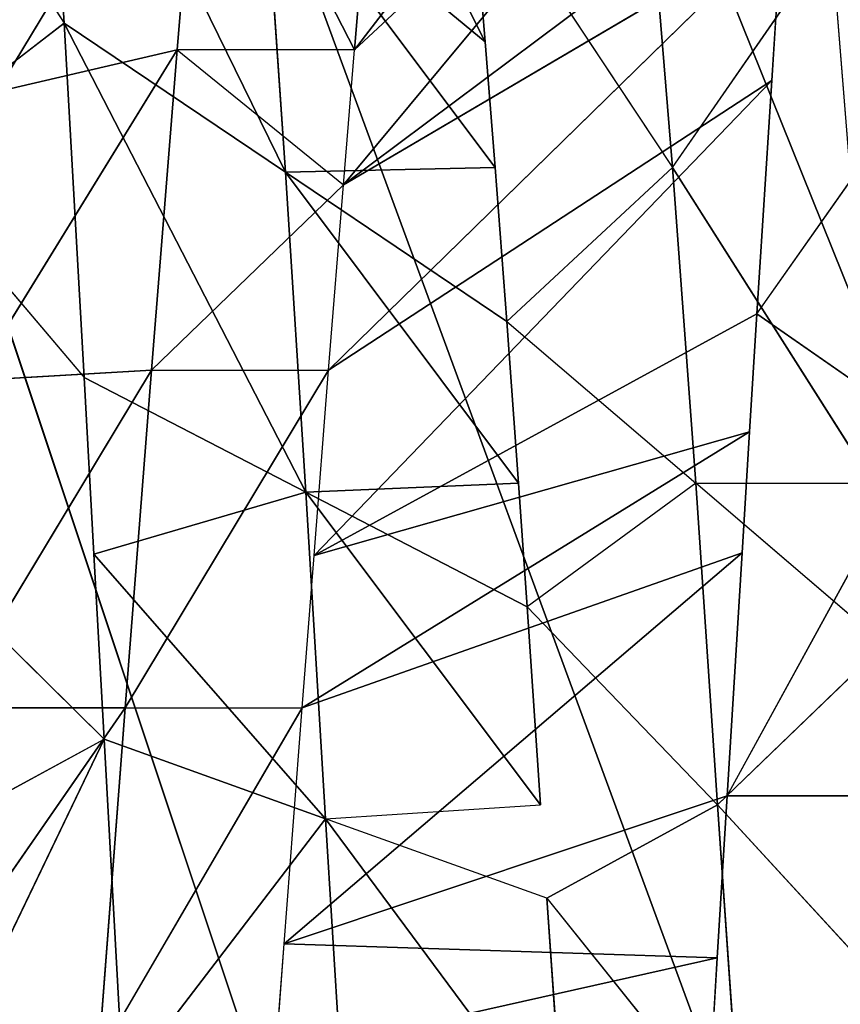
# Model space of a CAD drawing. Extents: x 0 to 40, y 0 to 81.9.
# Tile 301 of 623: x 5.523 to 5.929, y 75.153 to 75.639. Entities that reach past the tile are written whole.
import ezdxf

# ---------------------------------------------------------------- set-up
doc = ezdxf.new("R2010")
doc.units = 0
doc.header["$LTSCALE"] = 25.4
doc.layers.get('0').update_dxf_attribs({"color": 13, "linetype": 'CONTINUOUS'})

# ---------------------------------------------------------------- blocks, each defined once
blk = doc.blocks.new('ICE-TUBE-LED-S-8118_STL')
at = {"color": 0}
for p, q in [((76.10813, 16.65793, 47.72475), (75.95644, 16.56103, 47.7966)), ((75.89178, 16.64473, 47.82253), (75.78138, 16.551, 47.86079)), ((75.89178, 16.64473, 47.82253), (75.95644, 16.56103, 47.7966)), ((75.69419, 16.63376, 47.8859), (75.60281, 16.54127, 47.90759)), ((75.47646, 16.62916, 44.4537), (75.61825, 16.53086, 44.48604)), ((75.47646, 16.62916, 44.4537), (75.61825, 16.53086, 44.48604)), ((75.5565, 16.62622, 47.91682), (75.60281, 16.54127, 47.90759)), ((75.43956, 16.61969, 47.93502), (75.60281, 16.54127, 47.90759)), ((75.61825, 16.61836, 44.48604), (75.61825, 16.53086, 44.48604)), ((75.61825, 16.61836, 44.48604), (75.785, 16.51784, 44.54253)), ((75.61825, 16.61836, 44.48604), (75.61825, 16.53086, 44.48604)), ((75.61825, 16.61836, 44.48604), (75.785, 16.51784, 44.54253)), ((75.77992, 16.60574, 44.5405), (75.785, 16.51784, 44.54253)), ((75.77992, 16.60574, 44.5405), (75.785, 16.51784, 44.54253)), ((75.77992, 16.60574, 44.5405), (75.94318, 16.50511, 44.61667)), ((75.77992, 16.60574, 44.5405), (75.94318, 16.50511, 44.61667)), ((75.92252, 16.59429, 44.60575), (75.94318, 16.50511, 44.61667)), ((75.92252, 16.59429, 44.60575), (75.94318, 16.50511, 44.61667)), ((75.92252, 16.59429, 44.60575), (76.09016, 16.4929, 44.70655)), ((75.92252, 16.59429, 44.60575), (76.09016, 16.4929, 44.70655)), ((76.12785, 16.5717, 47.7142), (75.88279, 16.45166, 47.62206)), ((76.12785, 16.5717, 47.7142), (75.88279, 16.45166, 47.62206)), ((75.95644, 16.56103, 47.7966), (76.12785, 16.5717, 47.7142)), ((75.95644, 16.56103, 47.7966), (76.12785, 16.5717, 47.7142)), ((75.72474, 16.44162, 47.68002), (75.95644, 16.56103, 47.7966)), ((75.72474, 16.44162, 47.68002), (75.95644, 16.56103, 47.7966)), ((75.78138, 16.551, 47.86079), (75.95644, 16.56103, 47.7966)), ((75.78138, 16.551, 47.86079), (75.95644, 16.56103, 47.7966)), ((75.88279, 16.45166, 47.62206), (75.95644, 16.56103, 47.7966)), ((75.88279, 16.45166, 47.62206), (75.95644, 16.56103, 47.7966)), ((75.6942, 16.54626, 47.8859), (75.78138, 16.551, 47.86079)), ((75.78138, 16.551, 47.86079), (75.72474, 16.44162, 47.68002)), ((75.78138, 16.551, 47.86079), (75.72474, 16.44162, 47.68002)), ((75.61825, 16.53086, 44.48604), (75.44597, 16.54395, 44.44852)), ((75.61825, 16.53086, 44.48604), (75.44597, 16.54395, 44.44852)), ((75.44597, 16.54395, 44.44852), (75.61825, 16.44336, 44.48604)), ((75.6942, 16.54626, 47.8859), (75.56351, 16.4319, 47.72226)), ((75.6942, 16.54626, 47.8859), (75.56351, 16.4319, 47.72226)), ((75.60281, 16.54127, 47.90759), (75.6942, 16.54626, 47.8859)), ((75.6942, 16.54626, 47.8859), (75.72474, 16.44162, 47.68002)), ((75.6942, 16.54626, 47.8859), (75.72474, 16.44162, 47.68002)), ((75.43279, 16.53181, 47.93585), (75.60281, 16.54127, 47.90759)), ((75.43279, 16.53181, 47.93585), (75.60281, 16.54127, 47.90759)), ((75.56351, 16.4319, 47.72226), (75.60281, 16.54127, 47.90759)), ((75.56351, 16.4319, 47.72226), (75.60281, 16.54127, 47.90759)), ((75.56351, 16.4319, 47.72226), (75.43279, 16.53181, 47.93585)), ((75.56351, 16.4319, 47.72226), (75.43279, 16.53181, 47.93585)), ((75.61825, 16.53086, 44.48604), (75.785, 16.43034, 44.54253)), ((75.61825, 16.53086, 44.48604), (75.61825, 16.44336, 44.48604)), ((75.785, 16.51784, 44.54253), (75.785, 16.43034, 44.54253)), ((75.94318, 16.50511, 44.61667), (75.785, 16.51784, 44.54253)), ((75.94318, 16.50511, 44.61667), (75.785, 16.51784, 44.54253)), ((75.785, 16.51784, 44.54253), (75.8765, 16.42302, 44.58279)), ((75.94318, 16.50511, 44.61667), (75.8765, 16.42302, 44.58279)), ((75.94318, 16.50511, 44.61667), (76.09016, 16.4929, 44.70655)), ((75.94318, 16.41761, 44.61667), (75.94318, 16.50511, 44.61667)), ((75.94318, 16.50511, 44.61667), (76.09016, 16.4929, 44.70655)), ((76.18649, 16.4735, 47.45708), (75.94724, 16.35295, 47.38113)), ((76.18649, 16.4735, 47.45708), (75.94724, 16.35295, 47.38113)), ((76.03754, 16.46232, 47.54766), (75.88279, 16.45166, 47.62206)), ((76.03754, 16.46232, 47.54766), (75.88279, 16.45166, 47.62206)), ((76.03754, 16.46232, 47.54766), (75.88514, 16.34804, 47.41304)), ((76.03754, 16.46232, 47.54766), (75.88514, 16.34804, 47.41304)), ((76.03754, 16.46232, 47.54766), (75.94724, 16.35295, 47.38113)), ((76.03754, 16.46232, 47.54766), (75.94724, 16.35295, 47.38113)), ((75.49484, 16.23836, 44.07268), (75.44597, 16.45645, 44.44852)), ((75.44597, 16.45645, 44.44852), (75.50171, 16.45226, 44.45846)), ((75.49484, 16.23836, 44.07268), (75.44597, 16.45645, 44.44852)), ((75.50171, 16.45226, 44.45846), (75.49484, 16.23836, 44.07268)), ((75.50171, 16.45226, 44.45846), (75.49484, 16.23836, 44.07268)), ((75.6949, 16.22614, 44.11429), (75.50171, 16.45226, 44.45846)), ((75.50171, 16.45226, 44.45846), (75.61825, 16.44336, 44.48604)), ((75.6949, 16.22614, 44.11429), (75.50171, 16.45226, 44.45846)), ((75.57487, 16.23351, 44.0867), (75.50171, 16.45226, 44.45846)), ((75.57487, 16.23351, 44.0867), (75.50171, 16.45226, 44.45846)), ((75.88279, 16.45166, 47.62206), (75.72474, 16.44162, 47.68002)), ((75.88279, 16.45166, 47.62206), (75.72474, 16.44162, 47.68002)), ((75.72917, 16.33649, 47.47871), (75.88279, 16.45166, 47.62206)), ((75.72917, 16.33649, 47.47871), (75.88279, 16.45166, 47.62206)), ((75.80914, 16.34228, 47.44752), (75.88279, 16.45166, 47.62206)), ((75.80914, 16.34228, 47.44752), (75.88279, 16.45166, 47.62206)), ((75.88279, 16.45166, 47.62206), (75.88514, 16.34804, 47.41304)), ((75.88279, 16.45166, 47.62206), (75.88514, 16.34804, 47.41304)), ((75.56351, 16.4319, 47.72226), (75.72474, 16.44162, 47.68002)), ((75.56351, 16.4319, 47.72226), (75.72474, 16.44162, 47.68002)), ((75.72474, 16.44162, 47.68002), (75.57041, 16.32566, 47.52642)), ((75.72474, 16.44162, 47.68002), (75.57041, 16.32566, 47.52642)), ((75.75452, 16.22244, 44.131), (75.61825, 16.44336, 44.48604)), ((75.61825, 16.44336, 44.48604), (75.69348, 16.43753, 44.50895)), ((75.75452, 16.22244, 44.131), (75.61825, 16.44336, 44.48604)), ((75.6949, 16.22614, 44.11429), (75.61825, 16.44336, 44.48604)), ((75.6949, 16.22614, 44.11429), (75.61825, 16.44336, 44.48604)), ((75.66809, 16.33225, 47.49924), (75.72474, 16.44162, 47.68002)), ((75.66809, 16.33225, 47.49924), (75.72474, 16.44162, 47.68002)), ((75.72917, 16.33649, 47.47871), (75.72474, 16.44162, 47.68002)), ((75.72917, 16.33649, 47.47871), (75.72474, 16.44162, 47.68002)), ((75.69348, 16.43753, 44.50895), (75.75452, 16.22244, 44.131)), ((75.92816, 16.21148, 44.19173), (75.69348, 16.43753, 44.50895)), ((75.69348, 16.43753, 44.50895), (75.785, 16.43034, 44.54253)), ((75.92816, 16.21148, 44.19173), (75.69348, 16.43753, 44.50895)), ((75.8129, 16.21878, 44.14938), (75.69348, 16.43753, 44.50895)), ((75.8129, 16.21878, 44.14938), (75.69348, 16.43753, 44.50895)), ((75.69348, 16.43753, 44.50895), (75.75452, 16.22244, 44.131)), ((75.56351, 16.4319, 47.72226), (75.39561, 16.42153, 47.74947)), ((75.56351, 16.4319, 47.72226), (75.39561, 16.42153, 47.74947)), ((75.56351, 16.4319, 47.72226), (75.40493, 16.31429, 47.55747)), ((75.56351, 16.4319, 47.72226), (75.40493, 16.31429, 47.55747)), ((75.52422, 16.32252, 47.53694), (75.56351, 16.4319, 47.72226)), ((75.56351, 16.4319, 47.72226), (75.57041, 16.32566, 47.52642)), ((76.00385, 16.20662, 44.22415), (75.785, 16.43034, 44.54253)), ((75.785, 16.43034, 44.54253), (75.8765, 16.42302, 44.58279)), ((76.00385, 16.20662, 44.22415), (75.785, 16.43034, 44.54253)), ((75.92816, 16.21148, 44.19173), (75.785, 16.43034, 44.54253)), ((75.92816, 16.21148, 44.19173), (75.785, 16.43034, 44.54253)), ((76.04005, 16.20427, 44.24102), (75.8765, 16.42302, 44.58279)), ((75.8765, 16.42302, 44.58279), (76.14796, 16.1972, 44.29686)), ((76.04005, 16.20427, 44.24102), (75.8765, 16.42302, 44.58279)), ((76.00385, 16.20662, 44.22415), (75.8765, 16.42302, 44.58279)), ((76.00385, 16.20662, 44.22415), (75.8765, 16.42302, 44.58279)), ((75.8765, 16.42302, 44.58279), (75.94318, 16.41761, 44.61667)), ((75.8765, 16.42302, 44.58279), (76.14796, 16.1972, 44.29686)), ((75.94318, 16.41761, 44.61667), (76.14796, 16.1972, 44.29686)), ((75.94318, 16.41761, 44.61667), (76.14796, 16.1972, 44.29686)), ((75.94318, 16.41761, 44.61667), (76.23815, 16.19119, 44.35038)), ((75.94318, 16.41761, 44.61667), (76.23815, 16.19119, 44.35038)), ((75.94318, 16.41761, 44.61667), (76.09016, 16.40541, 44.70655)), ((75.94318, 16.41761, 44.61667), (76.09016, 16.40541, 44.70655)), ((76.03593, 16.3603, 47.32922), (75.88514, 16.26054, 47.41304)), ((76.03593, 16.3603, 47.32922), (75.94724, 16.35295, 47.38113)), ((75.94724, 16.35295, 47.38113), (75.88514, 16.34804, 47.41304)), ((75.88514, 16.34804, 47.41304), (75.80914, 16.34228, 47.44752)), ((75.80914, 16.34228, 47.44752), (75.72917, 16.24899, 47.47871)), ((75.80914, 16.34228, 47.44752), (75.72917, 16.33649, 47.47871)), ((75.80914, 16.34228, 47.44752), (75.88514, 16.26054, 47.41304)), ((75.72917, 16.33649, 47.47871), (75.66809, 16.33225, 47.49924)), ((75.57041, 16.23816, 47.52642), (75.66809, 16.33225, 47.49924)), ((75.66809, 16.33225, 47.49924), (75.57041, 16.32566, 47.52642)), ((75.72917, 16.24899, 47.47871), (75.66809, 16.33225, 47.49924)), ((75.52422, 16.32252, 47.53694), (75.40493, 16.22679, 47.55747)), ((75.52422, 16.32252, 47.53694), (75.40493, 16.31429, 47.55747)), ((75.52422, 16.32252, 47.53694), (75.57041, 16.23816, 47.52642)), ((76.03593, 16.2728, 47.32922), (75.88514, 16.26054, 47.41304)), ((76.03593, 16.2728, 47.32922), (75.88514, 16.26054, 47.41304)), ((75.72917, 16.24899, 47.47871), (75.88514, 16.26054, 47.41304)), ((75.72917, 16.24899, 47.47871), (75.88514, 16.26054, 47.41304)), ((75.88514, 16.26054, 47.41304), (75.72917, 16.16149, 47.47871)), ((75.88514, 16.26054, 47.41304), (75.99826, 16.18213, 47.35222)), ((75.72917, 16.24899, 47.47871), (75.57041, 16.23816, 47.52642)), ((75.72917, 16.24899, 47.47871), (75.57041, 16.23816, 47.52642)), ((75.64961, 16.15599, 47.50491), (75.72917, 16.24899, 47.47871)), ((75.72917, 16.24899, 47.47871), (75.72917, 16.16149, 47.47871)), ((75.40493, 16.22679, 47.55747), (75.57041, 16.23816, 47.52642)), ((75.40493, 16.22679, 47.55747), (75.57041, 16.23816, 47.52642)), ((75.45354, 16.24084, 44.06677), (75.49484, 16.23836, 44.07268)), ((75.57041, 16.23816, 47.52642), (75.46723, 16.14361, 47.54793)), ((75.49484, 16.23836, 44.07268), (75.57487, 16.23351, 44.0867)), ((75.64961, 16.15599, 47.50491), (75.57041, 16.23816, 47.52642)), ((75.57487, 16.23351, 44.0867), (75.5748, 16.14601, 44.08669)), ((75.57487, 16.23351, 44.0867), (75.75452, 16.13494, 44.131)), ((75.57487, 16.23351, 44.0867), (75.6949, 16.22614, 44.11429)), ((75.6949, 16.22614, 44.11429), (75.75452, 16.22244, 44.131)), ((75.75452, 16.22244, 44.131), (75.8129, 16.21878, 44.14938)), ((75.8129, 16.21878, 44.14938), (75.75452, 16.13494, 44.131)), ((75.8129, 16.21878, 44.14938), (75.94952, 16.12261, 44.2005)), ((75.8129, 16.21878, 44.14938), (75.92816, 16.21148, 44.19173)), ((75.92816, 16.21148, 44.19173), (76.00385, 16.20662, 44.22415)), ((75.99826, 16.18213, 47.35222), (75.88514, 16.17304, 47.41304))]:
    blk.add_line(p, q, dxfattribs=at)
mesh = blk.add_polyface(dxfattribs=at)
corners = [(81.99833, 18.65613, 0), (32.39832, 18.53461, 0), (32.39832, 18.65613, 0), (33.41051, 17.76106, 0), (34.4478, 16.85461, 0), (35.42089, 15.87956, 0), (36.32527, 14.84046, 0), (37.15673, 13.74214, 0), (37.91139, 12.58971, 0), (38.58575, 11.38851, 0), (39.17668, 10.14416, 0), (39.68142, 8.86242, 0), (40.09764, 7.54925, 0), (40.42338, 6.21078, 0), (40.65715, 4.85321, 0), (40.79784, 3.48288, 0), (40.84481, 2.10613, 0), (81.99833, -14.44387, 0), (33.41051, -13.5488, 0), (32.39832, -14.44387, 0), (32.39832, -14.32234, 0), (34.4478, -12.64234, 0), (35.42089, -11.6673, 0), (36.32527, -10.6282, 0), (37.15673, -9.52987, 0), (37.91139, -8.37744, 0), (38.58575, -7.17625, 0), (39.17668, -5.93189, 0), (39.68142, -4.65015, 0), (40.09764, -3.33699, 0), (40.42338, -1.99851, 0), (40.65715, -0.64095, 0), (40.79784, 0.72939, 0)]
mesh.append_faces([[corners[k] for k in face] for face in [(0, 1, 2), (18, 19, 20)]], dxfattribs={"vtx0": -1, "color": 0})
mesh.append_faces([[corners[k] for k in face] for face in [(1, 0, 3), (3, 0, 4), (4, 0, 5), (5, 0, 6), (6, 0, 7), (7, 0, 8), (8, 0, 9), (9, 0, 10), (10, 0, 11), (11, 0, 12), (12, 0, 13), (13, 0, 14), (14, 0, 15), (15, 0, 16), (19, 18, 17)]], dxfattribs={"vtx0": -1, "vtx1": -1, "color": 0})
mesh.append_faces([[corners[k] for k in face] for face in [(16, 0, 17), (17, 18, 21), (17, 21, 22), (17, 22, 23), (17, 23, 24), (17, 24, 25), (17, 25, 26), (17, 26, 27), (17, 27, 28), (17, 28, 29), (17, 29, 30), (17, 30, 31), (17, 31, 32), (17, 32, 16)]], dxfattribs={"vtx0": -1, "vtx2": -1, "color": 0})
mesh = blk.add_polyface(dxfattribs=at)
corners = [(81.99833, -14.44387, 92), (32.39832, -14.32234, 92), (32.39832, -14.44387, 92), (33.41051, -13.5488, 92), (34.4478, -12.64234, 92), (35.42089, -11.6673, 92), (36.32527, -10.6282, 92), (37.15673, -9.52987, 92), (37.91139, -8.37744, 92), (38.58575, -7.17625, 92), (39.17668, -5.93189, 92), (39.68142, -4.65015, 92), (40.09764, -3.33699, 92), (40.42338, -1.99851, 92), (40.65715, -0.64095, 92), (40.79784, 0.72939, 92), (40.84481, 2.10613, 92), (33.41051, 17.76106, 92), (32.39832, 18.65613, 92), (32.39832, 18.53461, 92), (81.99833, 18.65613, 92), (34.4478, 16.85461, 92), (35.42089, 15.87956, 92), (36.32527, 14.84046, 92), (37.15673, 13.74214, 92), (37.91139, 12.58971, 92), (38.58575, 11.38851, 92), (39.17668, 10.14416, 92), (39.68142, 8.86242, 92), (40.09764, 7.54925, 92), (40.42338, 6.21078, 92), (40.65715, 4.85321, 92), (40.79784, 3.48288, 92)]
mesh.append_faces([[corners[k] for k in face] for face in [(0, 1, 2), (17, 18, 19)]], dxfattribs={"vtx0": -1, "color": 0})
mesh.append_faces([[corners[k] for k in face] for face in [(1, 0, 3), (3, 0, 4), (4, 0, 5), (5, 0, 6), (6, 0, 7), (7, 0, 8), (8, 0, 9), (9, 0, 10), (10, 0, 11), (11, 0, 12), (12, 0, 13), (13, 0, 14), (14, 0, 15), (15, 0, 16), (18, 17, 20), (20, 16, 0)]], dxfattribs={"vtx0": -1, "vtx1": -1, "color": 0})
mesh.append_faces([[corners[k] for k in face] for face in [(20, 17, 21), (20, 21, 22), (20, 22, 23), (20, 23, 24), (20, 24, 25), (20, 25, 26), (20, 26, 27), (20, 27, 28), (20, 28, 29), (20, 29, 30), (20, 30, 31), (20, 31, 32), (20, 32, 16)]], dxfattribs={"vtx0": -1, "vtx2": -1, "color": 0})
mesh = blk.add_polyface(dxfattribs=at)
corners = [(82.19833, -12.64387, 2), (64.19833, 16.85613, 2), (64.19833, -12.64387, 2), (82.19833, 16.85613, 2)]
mesh.append_faces([[corners[k] for k in face] for face in [(0, 1, 2), (1, 0, 3)]], dxfattribs={"vtx0": -1, "color": 0})
mesh = blk.add_polyface(dxfattribs=at)
corners = [(64.19833, 16.85613, 90), (82.19833, -12.64387, 90), (64.19833, -12.64387, 90), (82.19833, 16.85613, 90)]
mesh.append_faces([[corners[k] for k in face] for face in [(0, 1, 2), (1, 0, 3)]], dxfattribs={"vtx0": -1, "color": 0})
mesh = blk.add_polyface(dxfattribs=at)
corners = [(76.12785, 16.5717, 47.7142), (76.10813, 16.65793, 47.72475), (75.95644, 16.56103, 47.7966)]
mesh.append_faces([[corners[k] for k in face] for face in [(0, 1, 2)]], dxfattribs={"color": 0})
mesh = blk.add_polyface(dxfattribs=at)
corners = [(75.95644, 16.56103, 47.7966), (75.89178, 16.64473, 47.82253), (75.78138, 16.551, 47.86079)]
mesh.append_faces([[corners[k] for k in face] for face in [(0, 1, 2)]], dxfattribs={"color": 0})
mesh = blk.add_polyface(dxfattribs=at)
corners = [(75.69419, 16.63376, 47.8859), (75.5565, 16.62622, 47.91682), (75.60281, 16.54127, 47.90759)]
mesh.append_faces([[corners[k] for k in face] for face in [(0, 1, 2)]], dxfattribs={"color": 0})
mesh = blk.add_polyface(dxfattribs=at)
corners = [(75.61825, 16.53086, 44.48604), (75.44597, 16.54395, 44.44852), (75.47646, 16.62916, 44.4537)]
mesh.append_faces([[corners[k] for k in face] for face in [(0, 1, 2)]], dxfattribs={"color": 0})
mesh = blk.add_polyface(dxfattribs=at)
corners = [(75.61825, 16.53086, 44.48604), (75.47646, 16.62916, 44.4537), (75.61825, 16.61836, 44.48604)]
mesh.append_faces([[corners[k] for k in face] for face in [(0, 1, 2)]], dxfattribs={"color": 0})
mesh = blk.add_polyface(dxfattribs=at)
corners = [(75.60281, 16.54127, 47.90759), (75.43956, 16.61969, 47.93502), (75.43279, 16.53181, 47.93585)]
mesh.append_faces([[corners[k] for k in face] for face in [(0, 1, 2)]], dxfattribs={"color": 0})
mesh = blk.add_polyface(dxfattribs=at)
corners = [(75.785, 16.51784, 44.54253), (75.61825, 16.53086, 44.48604), (75.61825, 16.61836, 44.48604), (75.785, 16.43034, 44.54253)]
mesh.append_faces([[corners[k] for k in face] for face in [(0, 1, 2), (1, 0, 3)]], dxfattribs={"vtx0": -1, "color": 0})
mesh = blk.add_polyface(dxfattribs=at)
corners = [(75.785, 16.51784, 44.54253), (75.61825, 16.61836, 44.48604), (75.77992, 16.60574, 44.5405)]
mesh.append_faces([[corners[k] for k in face] for face in [(0, 1, 2)]], dxfattribs={"color": 0})
mesh = blk.add_polyface(dxfattribs=at)
corners = [(75.94318, 16.50511, 44.61667), (75.785, 16.51784, 44.54253), (75.77992, 16.60574, 44.5405)]
mesh.append_faces([[corners[k] for k in face] for face in [(0, 1, 2)]], dxfattribs={"color": 0})
mesh = blk.add_polyface(dxfattribs=at)
corners = [(75.94318, 16.50511, 44.61667), (75.77992, 16.60574, 44.5405), (75.92252, 16.59429, 44.60575)]
mesh.append_faces([[corners[k] for k in face] for face in [(0, 1, 2)]], dxfattribs={"color": 0})
mesh = blk.add_polyface(dxfattribs=at)
corners = [(76.09016, 16.4929, 44.70655), (75.94318, 16.50511, 44.61667), (75.92252, 16.59429, 44.60575)]
mesh.append_faces([[corners[k] for k in face] for face in [(0, 1, 2)]], dxfattribs={"color": 0})
mesh = blk.add_polyface(dxfattribs=at)
corners = [(76.09016, 16.4929, 44.70655), (75.92252, 16.59429, 44.60575), (76.05637, 16.58325, 44.68388)]
mesh.append_faces([[corners[k] for k in face] for face in [(0, 1, 2)]], dxfattribs={"color": 0})
mesh = blk.add_polyface(dxfattribs=at)
corners = [(76.12785, 16.5717, 47.7142), (75.88279, 16.45166, 47.62206), (76.03754, 16.46232, 47.54766)]
mesh.append_faces([[corners[k] for k in face] for face in [(0, 1, 2)]], dxfattribs={"color": 0})
mesh = blk.add_polyface(dxfattribs=at)
corners = [(75.95644, 16.56103, 47.7966), (75.88279, 16.45166, 47.62206), (76.12785, 16.5717, 47.7142)]
mesh.append_faces([[corners[k] for k in face] for face in [(0, 1, 2)]], dxfattribs={"color": 0})
mesh = blk.add_polyface(dxfattribs=at)
corners = [(75.78138, 16.551, 47.86079), (75.72474, 16.44162, 47.68002), (75.95644, 16.56103, 47.7966)]
mesh.append_faces([[corners[k] for k in face] for face in [(0, 1, 2)]], dxfattribs={"color": 0})
mesh = blk.add_polyface(dxfattribs=at)
corners = [(75.95644, 16.56103, 47.7966), (75.72474, 16.44162, 47.68002), (75.88279, 16.45166, 47.62206)]
mesh.append_faces([[corners[k] for k in face] for face in [(0, 1, 2)]], dxfattribs={"color": 0})
mesh = blk.add_polyface(dxfattribs=at)
corners = [(75.6942, 16.54626, 47.8859), (75.72474, 16.44162, 47.68002), (75.78138, 16.551, 47.86079)]
mesh.append_faces([[corners[k] for k in face] for face in [(0, 1, 2)]], dxfattribs={"color": 0})
mesh = blk.add_polyface(dxfattribs=at)
corners = [(75.61825, 16.44336, 44.48604), (75.44597, 16.54395, 44.44852), (75.61825, 16.53086, 44.48604)]
mesh.append_faces([[corners[k] for k in face] for face in [(0, 1, 2)]], dxfattribs={"color": 0})
mesh = blk.add_polyface(dxfattribs=at)
corners = [(75.6942, 16.54626, 47.8859), (75.56351, 16.4319, 47.72226), (75.72474, 16.44162, 47.68002)]
mesh.append_faces([[corners[k] for k in face] for face in [(0, 1, 2)]], dxfattribs={"color": 0})
mesh = blk.add_polyface(dxfattribs=at)
corners = [(75.60281, 16.54127, 47.90759), (75.56351, 16.4319, 47.72226), (75.6942, 16.54626, 47.8859)]
mesh.append_faces([[corners[k] for k in face] for face in [(0, 1, 2)]], dxfattribs={"color": 0})
mesh = blk.add_polyface(dxfattribs=at)
corners = [(75.43279, 16.53181, 47.93585), (75.56351, 16.4319, 47.72226), (75.60281, 16.54127, 47.90759)]
mesh.append_faces([[corners[k] for k in face] for face in [(0, 1, 2)]], dxfattribs={"color": 0})
mesh = blk.add_polyface(dxfattribs=at)
corners = [(75.43279, 16.53181, 47.93585), (75.39561, 16.42153, 47.74947), (75.56351, 16.4319, 47.72226)]
mesh.append_faces([[corners[k] for k in face] for face in [(0, 1, 2)]], dxfattribs={"color": 0})
mesh = blk.add_polyface(dxfattribs=at)
corners = [(75.94318, 16.50511, 44.61667), (75.8765, 16.42302, 44.58279), (75.785, 16.51784, 44.54253)]
mesh.append_faces([[corners[k] for k in face] for face in [(0, 1, 2)]], dxfattribs={"color": 0})
mesh = blk.add_polyface(dxfattribs=at)
corners = [(76.09016, 16.4929, 44.70655), (75.94318, 16.41761, 44.61667), (75.94318, 16.50511, 44.61667), (76.09016, 16.40541, 44.70655)]
mesh.append_faces([[corners[k] for k in face] for face in [(0, 1, 2), (1, 0, 3)]], dxfattribs={"vtx0": -1, "color": 0})
mesh = blk.add_polyface(dxfattribs=at)
corners = [(76.18649, 16.4735, 47.45708), (75.94724, 16.35295, 47.38113), (76.03593, 16.3603, 47.32922)]
mesh.append_faces([[corners[k] for k in face] for face in [(0, 1, 2)]], dxfattribs={"color": 0})
mesh = blk.add_polyface(dxfattribs=at)
corners = [(76.03754, 16.46232, 47.54766), (75.94724, 16.35295, 47.38113), (76.18649, 16.4735, 47.45708)]
mesh.append_faces([[corners[k] for k in face] for face in [(0, 1, 2)]], dxfattribs={"color": 0})
mesh = blk.add_polyface(dxfattribs=at)
corners = [(75.88279, 16.45166, 47.62206), (75.88514, 16.34804, 47.41304), (76.03754, 16.46232, 47.54766)]
mesh.append_faces([[corners[k] for k in face] for face in [(0, 1, 2)]], dxfattribs={"color": 0})
mesh = blk.add_polyface(dxfattribs=at)
corners = [(76.03754, 16.46232, 47.54766), (75.88514, 16.34804, 47.41304), (75.94724, 16.35295, 47.38113)]
mesh.append_faces([[corners[k] for k in face] for face in [(0, 1, 2)]], dxfattribs={"color": 0})
mesh = blk.add_polyface(dxfattribs=at)
corners = [(75.50171, 16.45226, 44.45846), (75.49484, 16.23836, 44.07268), (75.44597, 16.45645, 44.44852)]
mesh.append_faces([[corners[k] for k in face] for face in [(0, 1, 2)]], dxfattribs={"color": 0})
mesh = blk.add_polyface(dxfattribs=at)
corners = [(75.44597, 16.45645, 44.44852), (75.49484, 16.23836, 44.07268), (75.45354, 16.24084, 44.06677)]
mesh.append_faces([[corners[k] for k in face] for face in [(0, 1, 2)]], dxfattribs={"color": 0})
mesh = blk.add_polyface(dxfattribs=at)
corners = [(75.50171, 16.45226, 44.45846), (75.57487, 16.23351, 44.0867), (75.49484, 16.23836, 44.07268)]
mesh.append_faces([[corners[k] for k in face] for face in [(0, 1, 2)]], dxfattribs={"color": 0})
mesh = blk.add_polyface(dxfattribs=at)
corners = [(75.61825, 16.44336, 44.48604), (75.6949, 16.22614, 44.11429), (75.50171, 16.45226, 44.45846)]
mesh.append_faces([[corners[k] for k in face] for face in [(0, 1, 2)]], dxfattribs={"color": 0})
mesh = blk.add_polyface(dxfattribs=at)
corners = [(75.50171, 16.45226, 44.45846), (75.6949, 16.22614, 44.11429), (75.57487, 16.23351, 44.0867)]
mesh.append_faces([[corners[k] for k in face] for face in [(0, 1, 2)]], dxfattribs={"color": 0})
mesh = blk.add_polyface(dxfattribs=at)
corners = [(75.72474, 16.44162, 47.68002), (75.72917, 16.33649, 47.47871), (75.88279, 16.45166, 47.62206)]
mesh.append_faces([[corners[k] for k in face] for face in [(0, 1, 2)]], dxfattribs={"color": 0})
mesh = blk.add_polyface(dxfattribs=at)
corners = [(75.88279, 16.45166, 47.62206), (75.72917, 16.33649, 47.47871), (75.80914, 16.34228, 47.44752)]
mesh.append_faces([[corners[k] for k in face] for face in [(0, 1, 2)]], dxfattribs={"color": 0})
mesh = blk.add_polyface(dxfattribs=at)
corners = [(75.88279, 16.45166, 47.62206), (75.80914, 16.34228, 47.44752), (75.88514, 16.34804, 47.41304)]
mesh.append_faces([[corners[k] for k in face] for face in [(0, 1, 2)]], dxfattribs={"color": 0})
mesh = blk.add_polyface(dxfattribs=at)
corners = [(75.56351, 16.4319, 47.72226), (75.57041, 16.32566, 47.52642), (75.72474, 16.44162, 47.68002)]
mesh.append_faces([[corners[k] for k in face] for face in [(0, 1, 2)]], dxfattribs={"color": 0})
mesh = blk.add_polyface(dxfattribs=at)
corners = [(75.72474, 16.44162, 47.68002), (75.57041, 16.32566, 47.52642), (75.66809, 16.33225, 47.49924)]
mesh.append_faces([[corners[k] for k in face] for face in [(0, 1, 2)]], dxfattribs={"color": 0})
mesh = blk.add_polyface(dxfattribs=at)
corners = [(75.69348, 16.43753, 44.50895), (75.75452, 16.22244, 44.131), (75.61825, 16.44336, 44.48604)]
mesh.append_faces([[corners[k] for k in face] for face in [(0, 1, 2)]], dxfattribs={"color": 0})
mesh = blk.add_polyface(dxfattribs=at)
corners = [(75.61825, 16.44336, 44.48604), (75.75452, 16.22244, 44.131), (75.6949, 16.22614, 44.11429)]
mesh.append_faces([[corners[k] for k in face] for face in [(0, 1, 2)]], dxfattribs={"color": 0})
mesh = blk.add_polyface(dxfattribs=at)
corners = [(75.72474, 16.44162, 47.68002), (75.66809, 16.33225, 47.49924), (75.72917, 16.33649, 47.47871)]
mesh.append_faces([[corners[k] for k in face] for face in [(0, 1, 2)]], dxfattribs={"color": 0})
mesh = blk.add_polyface(dxfattribs=at)
corners = [(75.785, 16.43034, 44.54253), (75.92816, 16.21148, 44.19173), (75.69348, 16.43753, 44.50895)]
mesh.append_faces([[corners[k] for k in face] for face in [(0, 1, 2)]], dxfattribs={"color": 0})
mesh = blk.add_polyface(dxfattribs=at)
corners = [(75.69348, 16.43753, 44.50895), (75.92816, 16.21148, 44.19173), (75.8129, 16.21878, 44.14938)]
mesh.append_faces([[corners[k] for k in face] for face in [(0, 1, 2)]], dxfattribs={"color": 0})
mesh = blk.add_polyface(dxfattribs=at)
corners = [(75.69348, 16.43753, 44.50895), (75.8129, 16.21878, 44.14938), (75.75452, 16.22244, 44.131)]
mesh.append_faces([[corners[k] for k in face] for face in [(0, 1, 2)]], dxfattribs={"color": 0})
mesh = blk.add_polyface(dxfattribs=at)
corners = [(75.39561, 16.42153, 47.74947), (75.40493, 16.31429, 47.55747), (75.56351, 16.4319, 47.72226)]
mesh.append_faces([[corners[k] for k in face] for face in [(0, 1, 2)]], dxfattribs={"color": 0})
mesh = blk.add_polyface(dxfattribs=at)
corners = [(75.56351, 16.4319, 47.72226), (75.40493, 16.31429, 47.55747), (75.52422, 16.32252, 47.53694)]
mesh.append_faces([[corners[k] for k in face] for face in [(0, 1, 2)]], dxfattribs={"color": 0})
mesh = blk.add_polyface(dxfattribs=at)
corners = [(75.8765, 16.42302, 44.58279), (76.00385, 16.20662, 44.22415), (75.785, 16.43034, 44.54253)]
mesh.append_faces([[corners[k] for k in face] for face in [(0, 1, 2)]], dxfattribs={"color": 0})
mesh = blk.add_polyface(dxfattribs=at)
corners = [(75.785, 16.43034, 44.54253), (76.00385, 16.20662, 44.22415), (75.92816, 16.21148, 44.19173)]
mesh.append_faces([[corners[k] for k in face] for face in [(0, 1, 2)]], dxfattribs={"color": 0})
mesh = blk.add_polyface(dxfattribs=at)
corners = [(75.8765, 16.42302, 44.58279), (76.14796, 16.1972, 44.29686), (76.04005, 16.20427, 44.24102)]
mesh.append_faces([[corners[k] for k in face] for face in [(0, 1, 2)]], dxfattribs={"color": 0})
mesh = blk.add_polyface(dxfattribs=at)
corners = [(75.8765, 16.42302, 44.58279), (76.04005, 16.20427, 44.24102), (76.00385, 16.20662, 44.22415)]
mesh.append_faces([[corners[k] for k in face] for face in [(0, 1, 2)]], dxfattribs={"color": 0})
mesh = blk.add_polyface(dxfattribs=at)
corners = [(75.94318, 16.41761, 44.61667), (76.14796, 16.1972, 44.29686), (75.8765, 16.42302, 44.58279)]
mesh.append_faces([[corners[k] for k in face] for face in [(0, 1, 2)]], dxfattribs={"color": 0})
mesh = blk.add_polyface(dxfattribs=at)
corners = [(75.94318, 16.41761, 44.61667), (76.23815, 16.19119, 44.35038), (76.14796, 16.1972, 44.29686)]
mesh.append_faces([[corners[k] for k in face] for face in [(0, 1, 2)]], dxfattribs={"color": 0})
mesh = blk.add_polyface(dxfattribs=at)
corners = [(76.09016, 16.40541, 44.70655), (76.23815, 16.19119, 44.35038), (75.94318, 16.41761, 44.61667)]
mesh.append_faces([[corners[k] for k in face] for face in [(0, 1, 2)]], dxfattribs={"color": 0})
mesh = blk.add_polyface(dxfattribs=at)
corners = [(76.03593, 16.3603, 47.32922), (75.88514, 16.26054, 47.41304), (76.03593, 16.2728, 47.32922)]
mesh.append_faces([[corners[k] for k in face] for face in [(0, 1, 2)]], dxfattribs={"color": 0})
mesh = blk.add_polyface(dxfattribs=at)
corners = [(75.88514, 16.26054, 47.41304), (75.80914, 16.34228, 47.44752), (75.72917, 16.24899, 47.47871)]
mesh.append_faces([[corners[k] for k in face] for face in [(0, 1, 2)]], dxfattribs={"color": 0})
mesh = blk.add_polyface(dxfattribs=at)
corners = [(75.72917, 16.24899, 47.47871), (75.66809, 16.33225, 47.49924), (75.57041, 16.23816, 47.52642)]
mesh.append_faces([[corners[k] for k in face] for face in [(0, 1, 2)]], dxfattribs={"color": 0})
mesh = blk.add_polyface(dxfattribs=at)
corners = [(75.57041, 16.23816, 47.52642), (75.52422, 16.32252, 47.53694), (75.40493, 16.22679, 47.55747)]
mesh.append_faces([[corners[k] for k in face] for face in [(0, 1, 2)]], dxfattribs={"color": 0})
mesh = blk.add_polyface(dxfattribs=at)
corners = [(76.03593, 16.2728, 47.32922), (75.88514, 16.26054, 47.41304), (75.99826, 16.18213, 47.35222)]
mesh.append_faces([[corners[k] for k in face] for face in [(0, 1, 2)]], dxfattribs={"color": 0})
mesh = blk.add_polyface(dxfattribs=at)
corners = [(75.88514, 16.26054, 47.41304), (75.72917, 16.24899, 47.47871), (75.72917, 16.16149, 47.47871)]
mesh.append_faces([[corners[k] for k in face] for face in [(0, 1, 2)]], dxfattribs={"color": 0})
mesh = blk.add_polyface(dxfattribs=at)
corners = [(75.72917, 16.24899, 47.47871), (75.57041, 16.23816, 47.52642), (75.64961, 16.15599, 47.50491)]
mesh.append_faces([[corners[k] for k in face] for face in [(0, 1, 2)]], dxfattribs={"color": 0})
mesh = blk.add_polyface(dxfattribs=at)
corners = [(75.57041, 16.23816, 47.52642), (75.40493, 16.22679, 47.55747), (75.46723, 16.14361, 47.54793)]
mesh.append_faces([[corners[k] for k in face] for face in [(0, 1, 2)]], dxfattribs={"color": 0})
mesh = blk.add_polyface(dxfattribs=at)
corners = [(75.75452, 16.13494, 44.131), (75.5748, 16.14601, 44.08669), (75.57487, 16.23351, 44.0867)]
mesh.append_faces([[corners[k] for k in face] for face in [(0, 1, 2)]], dxfattribs={"color": 0})
mesh = blk.add_polyface(dxfattribs=at)
corners = [(75.94952, 16.12261, 44.2005), (75.75452, 16.13494, 44.131), (75.8129, 16.21878, 44.14938)]
mesh.append_faces([[corners[k] for k in face] for face in [(0, 1, 2)]], dxfattribs={"color": 0})
mesh = blk.add_polyface(dxfattribs=at)
corners = [(76.19117, 15.96338, 47.67832), (75.99826, 16.18213, 47.35222), (75.88514, 16.17304, 47.41304)]
mesh.append_faces([[corners[k] for k in face] for face in [(0, 1, 2)]], dxfattribs={"color": 0})

msp = doc.modelspace()

# ---------------------------------------------------------------- block references
at = {"color": 8, "rotation": 90.00000000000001}
msp.add_blockref('ICE-TUBE-LED-S-8118_STL', (22.10613, -0.3188, 254.70001), dxfattribs=at)

doc.saveas('drawing.dxf')
